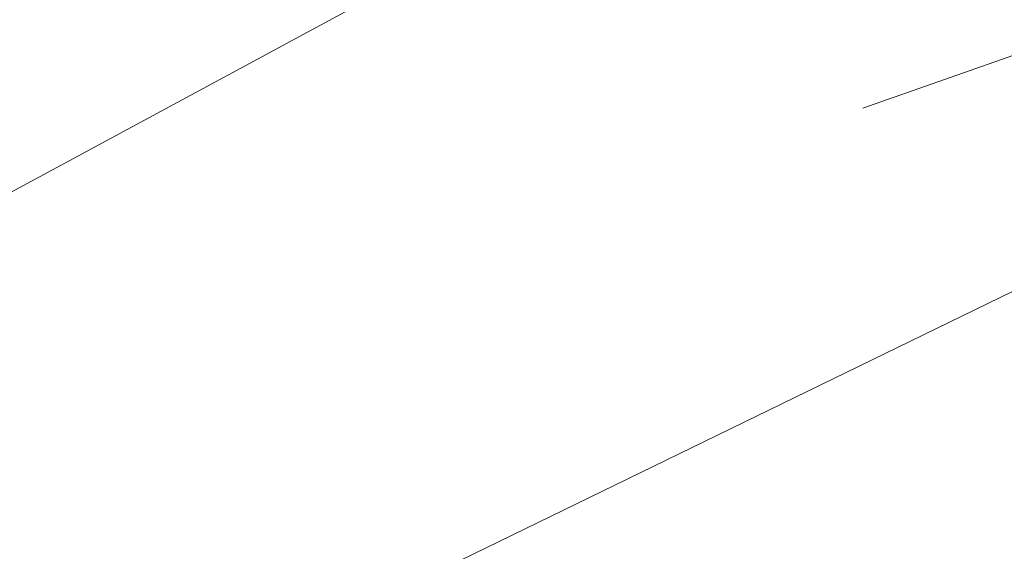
# Model space of a CAD drawing. Extents: x 1620613 to 1693141, y 557269 to 607790.
# Tile 931 of 1056: x 1620874.855 to 1620876.396, y 607336.354 to 607337.186. Entities that reach past the tile are written whole.
import ezdxf

# ---------------------------------------------------------------- set-up
doc = ezdxf.new("R2010")
doc.units = 0
doc.header["$LTSCALE"] = 10
doc.header["$MEASUREMENT"] = 0
for name, pattern in [('DGN Style 2', [7.346996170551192, 4.408197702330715, -2.938798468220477]), ('DGN Style 3', [10.28579463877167, 7.346996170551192, -2.938798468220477]), ('DGN Style 5', [5.142897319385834, 2.204098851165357, -2.938798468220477])]:
    doc.linetypes.add(name, pattern=pattern)
for name, color, linetype, lineweight in [('DT_X_Contour_Minor', 136, 'DGN Style 3', 0), ('PV_X_Driveway', 7, 'DGN Style 5', 0), ('SV_X_Top_of_Bank', 97, 'DGN Style 2', 0)]:
    doc.layers.add(name, color=color, linetype=linetype, lineweight=lineweight)

# ---------------------------------------------------------------- blocks, each defined once
blk = doc.blocks.new('*U1004')
at = {"layer": 'DT_X_Contour_Minor', "transparency": 33554559, "flags": 128}
for points, elevation in [([(-17.45736527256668, 52.90326992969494), (-21.39895877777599, 50.0977725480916), (-22.17212463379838, 49.54786270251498), (-22.80236784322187, 49.10048918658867), (-23.28968840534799, 48.75565200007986), (-23.63408632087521, 48.51335114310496), (-24.36191723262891, 48.00393063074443), (-24.86158497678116, 47.58533965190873), (-25.8147150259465, 46.71163209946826), (-27.22130737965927, 45.38280797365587), (-29.08136203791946, 43.59886727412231), (-34.64612420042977, 38.23486997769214), (-36.47441867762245, 36.47166088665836), (-37.78573048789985, 35.20503158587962), (-38.58005963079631, 34.43498207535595), (-38.85740610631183, 34.16151235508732), (-38.94539676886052, 34.04400650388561), (-38.93639807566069, 34.00681650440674), (-38.93534537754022, 33.99954533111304), (-38.93604386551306, 33.99367038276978), (-38.93849353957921, 33.98919165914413), (-38.94269439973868, 33.98610916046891), (-38.95623160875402, 33.97975079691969), (-38.96354734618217, 33.97610134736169), (-38.97534165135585, 33.96992177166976), (-38.99161452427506, 33.96121206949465), (-39.01236596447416, 33.94997224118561), (-39.11965601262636, 33.89161608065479), (-41.00425999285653, 32.35813691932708), (-41.41850579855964, 32.06585747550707), (-41.85355579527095, 31.84622449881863), (-42.30940998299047, 31.69923798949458), (-42.78606836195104, 31.62489794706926), (-45.05901724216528, 31.44748617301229), (-45.41155417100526, 31.3261421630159), (-45.47864930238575, 31.30298905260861), (-45.52884744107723, 31.28553429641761), (-45.56214858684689, 31.27377789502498), (-45.57855274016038, 31.26771984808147), (-45.60682844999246, 31.25629857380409), (-45.61209900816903, 31.25412344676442), (-45.61557950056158, 31.25263748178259), (-45.6172699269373, 31.25184067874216), (-45.61939097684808, 31.2506347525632), (-45.6221740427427, 31.24922665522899), (-45.63966620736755, 31.24067520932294), (-45.69890002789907, 31.21193393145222), (-45.82608510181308, 31.15654833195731), (-46.17424678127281, 31.00658998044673), (-46.74338506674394, 30.76205887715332), (-47.53349995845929, 30.42295502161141), (-49.93510847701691, 29.39258107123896), (-50.87372427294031, 28.98969278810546), (-51.88836527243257, 28.55380840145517), (-52.97903147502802, 28.08492791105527), (-54.14572288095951, 27.5830513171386), (-57.35826690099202, 26.20071892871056), (-58.58553470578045, 25.6693915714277), (-59.85793010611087, 25.11215879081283), (-61.17545310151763, 24.52902058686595), (-62.53810369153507, 23.91997695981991), (-66.2320087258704, 22.26132005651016), (-67.60640780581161, 21.64488324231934), (-68.95917626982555, 21.0395654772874), (-70.29031411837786, 20.44536676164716), (-71.5998213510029, 19.8622870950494), (-75.06299981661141, 18.3222333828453), (-76.39654123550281, 17.72836383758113), (-77.7997816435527, 17.10179548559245), (-79.27272104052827, 16.44252832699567), (-80.81535942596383, 15.7505623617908), (-85.0219937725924, 13.86172137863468), (-86.5189906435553, 13.18894839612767), (-87.85500549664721, 12.58726018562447), (-89.03003833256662, 12.05665674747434), (-90.04408915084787, 11.5971380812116), (-92.53358197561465, 10.46653466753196), (-93.46605290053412, 10.0434813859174), (-94.39634605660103, 9.622274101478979), (-95.32446144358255, 9.202912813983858), (-96.25039906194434, 8.785397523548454), (-98.7166623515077, 7.674484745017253), (-99.58089384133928, 7.285275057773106), (-100.32389084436, 6.950830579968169), (-100.9456533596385, 6.671151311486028), (-101.4461813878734, 6.446237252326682), (-102.6192768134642, 5.919486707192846), (-103.0579989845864, 5.720960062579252), (-103.4943439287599, 5.520443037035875), (-103.9283116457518, 5.317935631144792), (-104.3599021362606, 5.113437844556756), (-105.5076404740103, 4.565456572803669), (-105.9101584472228, 4.373629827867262), (-106.2569086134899, 4.209135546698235), (-106.5478909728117, 4.071973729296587), (-106.7831055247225, 3.962144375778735), (-107.3359872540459, 3.705709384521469), (-107.582444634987, 3.592054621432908), (-107.907155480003, 3.44341657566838), (-108.3101197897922, 3.25979524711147), (-108.7913375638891, 3.041190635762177), (-110.1789229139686, 2.411600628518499), (-110.6338851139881, 2.205665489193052), (-110.9580827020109, 2.060052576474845), (-111.1515156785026, 1.974761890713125), (-111.214184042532, 1.949793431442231), (-111.2069468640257, 1.96364050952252), (-111.2115937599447, 1.964845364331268), (-111.2309623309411, 1.958074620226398), (-111.2650525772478, 1.943328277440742), (-111.3138644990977, 1.920606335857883), (-111.4636585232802, 1.849380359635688), (-111.5138489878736, 1.825879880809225), (-111.5520748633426, 1.808797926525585), (-111.5783361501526, 1.798134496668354), (-111.5926328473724, 1.793889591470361), (-111.6148045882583, 1.791127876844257), (-111.6289791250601, 1.786770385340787), (-111.6548739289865, 1.775769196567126), (-111.6924890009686, 1.758124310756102), (-111.7418243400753, 1.733835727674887), (-111.8890122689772, 1.660207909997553), (-111.9556566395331, 1.62680212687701), (-112.0451988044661, 1.581805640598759), (-112.1576387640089, 1.525218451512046), (-112.2929765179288, 1.457040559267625), (-112.9779808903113, 1.111832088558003), (-114.4292185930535, -2.077517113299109), (-114.7156034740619, -2.707376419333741), (-114.9527991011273, -3.230090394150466), (-115.140805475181, -3.645659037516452), (-115.2796225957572, -3.954082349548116), (-115.5842159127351, -4.633684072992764), (-115.7192088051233, -4.895647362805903), (-115.8957424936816, -5.171835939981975), (-116.1138169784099, -5.46224980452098), (-116.373432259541, -5.766888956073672), (-117.6818987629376, -7.221730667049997), (-120.7368154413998, -10.20587712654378), (-121.3553677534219, -10.7922755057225), (-121.9017746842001, -11.27255073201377), (-122.3760362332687, -11.64670280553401), (-122.7781524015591, -11.91473172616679), (-123.7542683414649, -12.48797797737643), (-124.3046113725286, -12.81351193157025), (-125.2235535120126, -13.36017910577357), (-126.5110947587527, -14.1279794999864), (-128.1672351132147, -15.11691311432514), (-133.0750748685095, -18.04891371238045), (-134.6900997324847, -19.01396191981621), (-135.8542945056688, -19.71010609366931), (-136.5676591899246, -20.13734623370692), (-136.8301937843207, -20.29568234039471), (-136.929179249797, -20.35937324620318), (-137.0337521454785, -20.42665931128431), (-137.273231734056, -20.58074932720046), (-137.6476180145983, -20.82164329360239), (-138.1569109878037, -21.14934121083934), (-139.6949011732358, -22.1389409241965), (-140.3494626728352, -22.54464155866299), (-141.1596545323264, -23.01954367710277), (-142.125476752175, -23.56364727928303), (-143.2469293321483, -24.17695236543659), (-148.8435122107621, -27.20051289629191), (-155.6668337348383, -30.52728392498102), (-156.9690717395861, -31.16036576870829), (-157.9515050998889, -31.63385228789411), (-158.6141338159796, -31.9477434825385), (-158.9569578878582, -32.10203935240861), (-159.4447492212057, -32.30070123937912), (-159.6311749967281, -32.37850830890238), (-159.8246088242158, -32.46293310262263), (-160.0250507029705, -32.55397562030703), (-160.232500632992, -32.65163586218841), (-160.7950445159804, -32.9208868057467), (-161.0059018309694, -33.00597154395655), (-161.2165658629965, -33.05928755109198), (-161.4270366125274, -33.08083482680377), (-161.6373140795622, -33.07061337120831), (-162.1977962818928, -33.00099784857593), (-162.5945986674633, -33.09803384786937), (-163.3646441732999, -33.44135348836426), (-164.5079327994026, -34.03095676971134), (-166.0244645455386, -34.86684369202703), (-170.5662066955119, -37.42425367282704), (-172.2728793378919, -38.35526261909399), (-173.9865906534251, -39.23023197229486), (-175.7073406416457, -40.04916173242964), (-177.435129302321, -40.81205189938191), (-182.0519506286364, -42.77170622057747), (-183.6363930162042, -43.44221749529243), (-184.9271041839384, -43.98401057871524), (-185.9240841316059, -44.39708547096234), (-186.6273328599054, -44.68144217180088), (-188.1110211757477, -45.26810245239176), (-188.6012821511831, -45.46267125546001), (-188.9592988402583, -45.60638245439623), (-189.1850712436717, -45.69923604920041), (-189.2785993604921, -45.74123203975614), (-189.3516819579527, -45.78541120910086), (-189.6950575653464, -45.99428155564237), (-190.6703724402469, -46.58775821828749), (-192.2776265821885, -47.56584119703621), (-194.5168199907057, -48.92853049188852), (-201.330588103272, -53.07517703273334), (-203.5688460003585, -54.43730063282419), (-205.1732936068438, -55.41368652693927), (-206.143930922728, -56.00433471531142), (-206.4807579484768, -56.20924519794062), (-206.5338829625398, -56.24135621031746), (-206.56011325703, -56.25664552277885), (-206.5989603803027, -56.27843020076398), (-206.6504243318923, -56.30671024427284), (-206.71450511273, -56.34148565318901), (-207.042988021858, -56.51892674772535), (-216.8652858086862, -60.26712173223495), (-218.7128353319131, -60.9722375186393), (-220.04592770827, -61.48121559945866), (-220.8645629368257, -61.79405597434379), (-221.1687410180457, -61.91075864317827), (-221.2939397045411, -61.96044881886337), (-221.6560887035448, -62.10013437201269), (-222.648636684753, -62.48192339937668), (-224.2715836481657, -63.10581590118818), (-226.5249295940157, -63.97181187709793), (-233.3743840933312, -66.60393911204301), (-235.7518862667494, -67.51956538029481), (-237.7473019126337, -68.29234875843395), (-239.3606310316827, -68.92228924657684), (-240.5918736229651, -69.40938684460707), (-243.3657384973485, -70.51785658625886), (-244.3541457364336, -70.9117544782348), (-245.2389687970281, -71.2620958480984), (-246.0202076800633, -71.56888069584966), (-246.6978623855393, -71.83210902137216), (-248.3668293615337, -72.47597585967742), (-248.9959418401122, -72.7096468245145), (-249.6315540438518, -72.92775959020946), (-250.2736659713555, -73.1303141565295), (-250.922277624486, -73.31731052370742), (-252.6605749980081, -73.79522323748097), (-253.3777047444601, -73.97307582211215), (-254.2253709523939, -74.14819904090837), (-255.2035736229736, -74.32059289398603), (-256.3123127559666, -74.49025738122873), (-259.4429990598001, -74.9390568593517), (-259.9788609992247, -75.2542390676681), (-259.2384320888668, -75.86318608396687), (-257.2217123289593, -76.76589790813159), (-253.9287017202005, -77.96237454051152), (-243.4456189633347, -81.5446653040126), (-239.9443442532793, -82.67948381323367), (-237.3028321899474, -83.39722126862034), (-235.5210827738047, -83.69787767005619), (-234.599096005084, -83.58145301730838), (-233.2868148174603, -82.71487920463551), (-232.5237475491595, -82.61634619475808), (-231.218756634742, -82.97067752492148), (-229.3718420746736, -83.77787319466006), (-226.9830038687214, -85.03793320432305), (-219.8902037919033, -89.00191234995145), (-217.497983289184, -90.29225249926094), (-215.6409218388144, -91.19028858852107), (-214.3190194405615, -91.6960206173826), (-213.532276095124, -91.80944858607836), (-212.1478392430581, -91.58885108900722), (-211.5918114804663, -91.45855411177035), (-210.9620558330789, -91.23311130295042), (-210.2585722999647, -90.91252266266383), (-209.4813608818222, -90.49678819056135), (-207.310493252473, -89.26130182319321), (-206.5328441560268, -88.82721764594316), (-205.8280475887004, -88.45157989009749), (-205.1961035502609, -88.13438855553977), (-204.6370120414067, -87.87564364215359), (-203.2432380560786, -87.26358576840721), (-202.625732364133, -87.00239332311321), (-201.8185457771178, -86.67785939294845), (-200.8216782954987, -86.28998397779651), (-199.63512991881, -85.83876707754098), (-196.2180930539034, -84.55106669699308), (-194.9945850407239, -84.07257631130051), (-193.8868386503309, -83.60288043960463), (-192.8948538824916, -83.14197908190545), (-192.018630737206, -82.68987223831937), (-189.8363845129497, -81.49598000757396), (-188.9887605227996, -81.05798606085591), (-188.0825732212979, -80.63942339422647), (-187.1178226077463, -80.2402920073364), (-186.0945086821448, -79.86059190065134), (-183.2875871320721, -78.87396665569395), (-182.3396351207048, -78.53955701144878), (-181.6009702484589, -78.276297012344), (-181.0715925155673, -78.08418665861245), (-180.7515019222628, -77.96322594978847), (-180.1769765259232, -77.73553025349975), (-179.8737207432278, -77.61785036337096), (-179.3948474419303, -77.4355824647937), (-178.7403566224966, -77.1887265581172), (-177.9102482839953, -76.87728264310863), (-175.4624693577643, -75.96064819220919), (-174.3456440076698, -75.53590440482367), (-172.8310021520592, -74.94914888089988), (-170.9185437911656, -74.20038162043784), (-168.6082689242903, -73.28960262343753), (-161.9171139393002, -70.64484298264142), (-159.6972275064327, -69.7679149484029), (-158.0559344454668, -69.12070057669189), (-156.9932347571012, -68.70319986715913), (-156.5091284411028, -68.51541282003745), (-155.9896360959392, -68.32093224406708), (-155.7559475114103, -68.21733815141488), (-155.4445010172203, -68.05241630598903), (-155.0552966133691, -67.82616670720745), (-154.5883343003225, -67.5385893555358), (-153.2394242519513, -66.68994607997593), (-152.7152412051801, -66.37564430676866), (-152.1543746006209, -66.06922144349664), (-151.5568244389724, -65.77067749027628), (-150.9225907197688, -65.480012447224), (-149.182389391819, -64.71541087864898), (-148.3115284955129, -64.34412459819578), (-147.0040968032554, -63.80371693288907), (-145.2600943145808, -63.09418788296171), (-143.0795210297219, -62.21553744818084), (-136.6825645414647, -59.64697444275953), (-134.4940270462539, -58.77966739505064), (-132.726131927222, -58.10416850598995), (-131.378879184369, -57.62047777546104), (-130.4522688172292, -57.32859520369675), (-128.5421643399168, -56.8059858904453), (-127.9128130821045, -56.63172460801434), (-127.4573376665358, -56.50089774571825), (-127.1757380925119, -56.41350530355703), (-127.0680143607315, -56.36954728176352), (-126.9710139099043, -56.26575682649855), (-126.7956728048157, -56.1396739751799), (-126.7287661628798, -56.11255874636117), (-126.6031924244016, -56.08524856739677), (-126.418951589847, -56.05774343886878), (-126.176043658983, -56.03004336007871), (-125.4500663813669, -55.9559165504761), (-125.2042487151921, -55.92880988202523), (-125.0112786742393, -55.90308498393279), (-124.8711562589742, -55.87874185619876), (-124.7838814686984, -55.85578049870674), (-124.6216121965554, -55.79639257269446), (-124.5715618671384, -55.77771408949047), (-124.5431128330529, -55.76621958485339), (-124.5362650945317, -55.76190905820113), (-124.5510186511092, -55.76478251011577), (-124.6191631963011, -55.78202368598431), (-124.5718470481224, -55.75624373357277), (-124.3787901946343, -55.66597299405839), (-124.0399926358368, -55.511211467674), (-123.555454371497, -55.29195915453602), (-122.0690313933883, -54.62129860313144), (-121.5602130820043, -54.39369512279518), (-121.1485753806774, -54.21388009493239), (-120.834118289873, -54.0818535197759), (-120.6168418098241, -53.99761539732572), (-120.1670120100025, -53.83669834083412), (-119.9940170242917, -53.77017708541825), (-119.8124044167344, -53.69130111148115), (-119.622174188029, -53.60007041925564), (-119.42332633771, -53.49648500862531), (-118.8815752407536, -53.20378428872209), (-118.7012260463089, -53.10660114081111), (-118.5664917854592, -53.03457723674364), (-118.4773724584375, -52.98771257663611), (-118.4338680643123, -52.96600716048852), (-118.378676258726, -52.94167170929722), (-118.3462711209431, -52.92746957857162), (-118.2904495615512, -52.90311477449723), (-118.211211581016, -52.86860729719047), (-118.108557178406, -52.82394714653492), (-117.8035902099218, -52.69131651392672), (-117.7033780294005, -52.64756809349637), (-117.6314667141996, -52.61579580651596), (-117.5878562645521, -52.59599965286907), (-117.5725466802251, -52.58817963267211), (-117.5694556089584, -52.58329442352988), (-117.5023191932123, -52.5537070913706), (-117.3032282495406, -52.46860900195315), (-116.9721827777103, -52.32800015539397), (-116.5091827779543, -52.1318805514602), (-115.0985767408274, -51.53488059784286), (-114.5787590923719, -51.31273690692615), (-114.0772606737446, -51.09405579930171), (-113.594081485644, -50.87883727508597), (-113.1292215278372, -50.66708133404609), (-111.914020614, -50.10701560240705), (-111.4423497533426, -49.89071825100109), (-110.938737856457, -49.6618754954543), (-110.4031849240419, -49.42048733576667), (-109.8356909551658, -49.16655377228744), (-108.2797856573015, -48.47267039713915), (-107.637205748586, -48.18686541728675), (-106.8763949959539, -47.84986300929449), (-105.9973533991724, -47.46166317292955), (-105.0000809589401, -47.02226590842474), (-102.1830466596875, -45.78227663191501), (-101.0416261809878, -45.27859689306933), (-99.730140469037, -44.69754963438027), (-98.24858952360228, -44.03913485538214), (-96.59697334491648, -43.3033525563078), (-91.96590989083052, -41.23810973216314), (-90.26453862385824, -40.47824782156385), (-88.63372241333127, -39.7475942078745), (-87.07346125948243, -39.0461488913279), (-85.58375516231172, -38.37391187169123), (-81.70527897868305, -36.62022421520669), (-80.33508533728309, -36.00080075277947), (-79.13336155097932, -35.4577961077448), (-78.1001076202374, -34.99121027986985), (-77.23532354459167, -34.60104326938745), (-75.15385914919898, -33.66248966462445), (-74.2553197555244, -33.25839136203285), (-73.12079987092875, -32.75001165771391), (-71.75029949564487, -32.13735055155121), (-70.14381862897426, -31.4204080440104), (-65.54522899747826, -29.36951948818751), (-63.95151954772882, -28.65803548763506), (-62.61933342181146, -28.0617499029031), (-61.54867061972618, -27.58066273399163), (-60.73953114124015, -27.21477398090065), (-58.93052363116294, -26.39266852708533), (-58.31693849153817, -26.11331703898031), (-57.83293870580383, -25.89184166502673), (-57.47852427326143, -25.72824240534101), (-57.25369519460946, -25.62251925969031), (-56.82693145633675, -25.41775902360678), (-56.65531035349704, -25.33478436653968), (-56.46051984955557, -25.23943057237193), (-56.24255994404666, -25.13169764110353), (-56.0014306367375, -25.01158557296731), (-55.32752661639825, -24.67478120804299), (-55.05126318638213, -24.53896794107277), (-54.72790091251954, -24.38413141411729), (-54.35743979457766, -24.21027162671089), (-53.93987983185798, -24.01738857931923), (-52.76358814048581, -23.47766943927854), (-52.37750348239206, -23.30100356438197), (-52.10146827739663, -23.1757952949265), (-51.93548252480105, -23.10204463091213), (-51.87954622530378, -23.07975157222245), (-51.87711536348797, -23.08891355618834), (-51.86492463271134, -23.08638447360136), (-51.83017558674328, -23.07192573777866), (-51.77286822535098, -23.04553734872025), (-51.69300254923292, -23.00721930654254), (-51.44994965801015, -22.88913165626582), (-51.31643438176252, -22.82435836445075), (-51.09817822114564, -22.71860422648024), (-50.7951811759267, -22.5718692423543), (-50.40744324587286, -22.38415341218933), (-48.4002708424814, -21.41252423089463), (-48.36751615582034, -20.77412141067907), (-48.22934931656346, -20.45036320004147), (-47.82888652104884, -19.75268977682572), (-47.16612776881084, -18.68110114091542), (-46.24107306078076, -17.23559729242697), (-43.42453256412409, -12.8823667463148), (-42.35470139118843, -11.39228932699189), (-41.25761324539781, -10.18697997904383), (-40.13326812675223, -9.266438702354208), (-38.98166603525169, -8.63066549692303), (-35.87438449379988, -7.314961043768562), (-34.83209626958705, -6.873628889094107), (-34.0356927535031, -6.536410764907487), (-33.48517394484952, -6.303306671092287), (-33.18053984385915, -6.174316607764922), (-32.69602851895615, -5.96916181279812), (-32.28319507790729, -5.712428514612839), (-31.40807824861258, -5.096094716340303), (-30.07067803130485, -4.120160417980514), (-28.27099442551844, -2.784625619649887), (-22.85546029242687, 1.256267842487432), (-20.95785962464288, 2.654420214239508), (-19.32670822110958, 3.818207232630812), (-17.96200608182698, 4.747628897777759), (-16.86375320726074, 5.442685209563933), (-14.29034455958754, 6.983681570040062), (-13.4230960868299, 7.5066692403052), (-12.75140715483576, 7.919884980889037), (-12.2752777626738, 8.223328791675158), (-11.99470791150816, 8.417000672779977), (-11.50726769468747, 8.787096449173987), (-11.10789761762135, 9.047810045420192), (-10.27536754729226, 9.552379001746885), (-9.009677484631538, 10.30080331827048), (-7.310827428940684, 11.2930829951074), (-2.203013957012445, 14.26430261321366), (-0.4445038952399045, 15.288643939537), (1.00016618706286, 16.13325320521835), (2.130996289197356, 16.79813040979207), (2.947986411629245, 17.28327555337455), (4.70817343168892, 18.33735318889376), (5.556006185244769, 18.85372868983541), (6.779364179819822, 19.61229696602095), (8.37824741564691, 20.61305801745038), (10.35265589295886, 21.85601184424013), (16.11844548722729, 25.49347908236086), (18.05360645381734, 26.71963120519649), (19.53474715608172, 27.66998714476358), (20.56186759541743, 28.34454690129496), (21.13496777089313, 28.7433104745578), (22.05787455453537, 29.43895175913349), (22.41446905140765, 29.54562768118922), (22.79207245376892, 29.34392448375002), (23.19068476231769, 28.83384216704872), (23.61030597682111, 28.01538073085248), (25.61755909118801, 23.47634274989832)], 0.6000414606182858), ([(-19.69856338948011, 52.66703538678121), (-22.97917621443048, 50.33200244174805), (-23.62268697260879, 49.87430905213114), (-24.14724232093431, 49.50195728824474), (-24.55284226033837, 49.21494715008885), (-24.83948679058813, 49.01327863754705), (-25.44526499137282, 48.58928477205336), (-25.8611415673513, 48.24088889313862), (-26.65443764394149, 47.51369665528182), (-27.82515322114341, 46.40770805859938), (-29.37328829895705, 44.92292310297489), (-34.00487450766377, 40.45843474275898), (-35.55615833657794, 38.95139871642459), (-36.73632016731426, 37.77865690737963), (-37.54535999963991, 36.94020931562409), (-37.98327783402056, 36.43605594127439), (-39.16094306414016, 34.86336003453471), (-39.04050473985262, 34.36560984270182), (-39.02641544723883, 34.2682926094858), (-39.03576399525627, 34.18966242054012), (-39.06855038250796, 34.12971927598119), (-39.12477461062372, 34.0884631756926), (-39.30595633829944, 34.00336296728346), (-39.40387001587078, 33.95451880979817), (-39.56172475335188, 33.87181149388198), (-39.77952055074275, 33.75524101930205), (-40.05725740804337, 33.6048073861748), (-41.49322521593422, 32.82376972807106), (-41.86682246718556, 32.51977822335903), (-41.94894109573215, 32.46183777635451), (-42.03518387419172, 32.41829850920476), (-42.12555080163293, 32.3891604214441), (-42.22004187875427, 32.37442351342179), (-42.67062325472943, 32.33925402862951), (-44.52491818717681, 31.70100150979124), (-44.87782919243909, 31.57921938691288), (-45.14186437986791, 31.48740981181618), (-45.31702374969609, 31.42557278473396), (-45.40330730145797, 31.39370830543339), (-45.51489568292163, 31.34869975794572), (-45.55203357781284, 31.33363400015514), (-45.57975597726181, 31.3221931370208), (-45.59806288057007, 31.31437716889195), (-45.60695428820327, 31.31018609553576), (-45.61811071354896, 31.30384309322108), (-45.63274925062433, 31.29643669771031), (-45.6682975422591, 31.2789747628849), (-45.72475558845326, 31.25145728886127), (-45.80212338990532, 31.21388427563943), (-46.03631719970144, 31.10028218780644), (-46.21665420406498, 31.01860475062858), (-46.58201985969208, 30.85877400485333), (-47.13241416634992, 30.62078995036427), (-47.86783712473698, 30.30465258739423), (-50.07566988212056, 29.35741520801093), (-50.93855268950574, 28.98703429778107), (-51.87132654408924, 28.58631960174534), (-52.87399144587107, 28.15527112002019), (-53.94654739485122, 27.69388885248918), (-56.89988465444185, 26.42309109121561), (-58.06257946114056, 25.91916534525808), (-59.33566093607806, 25.36048642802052), (-60.71912907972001, 24.74705433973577), (-62.21298389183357, 24.07886908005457), (-66.34377894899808, 22.22403749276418), (-67.84851839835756, 21.54901817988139), (-69.2646404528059, 20.915083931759), (-70.59214511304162, 20.32223474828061), (-71.83103237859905, 19.77047062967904), (-75.01657522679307, 18.35387973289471), (-76.27740395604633, 17.79226561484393), (-77.67073300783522, 17.16986643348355), (-79.19656238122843, 16.48668218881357), (-80.85489207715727, 15.74271288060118), (-85.45377169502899, 13.67774797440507), (-87.07017853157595, 12.95140588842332), (-88.4702393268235, 12.32110330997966), (-89.65395408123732, 11.78684023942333), (-90.62132279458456, 11.34861667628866), (-92.9125113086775, 10.30807318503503), (-93.7707048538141, 9.91871885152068), (-94.62689410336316, 9.531063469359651), (-95.48107905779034, 9.145107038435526), (-96.33325971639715, 8.76084955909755), (-98.60306907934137, 7.738428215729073), (-99.40987567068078, 7.375095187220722), (-100.1279384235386, 7.051912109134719), (-100.7572573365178, 6.768878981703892), (-101.2978324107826, 6.525995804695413), (-102.6210408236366, 5.93184059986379), (-103.1047424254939, 5.713238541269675), (-103.5634409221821, 5.503048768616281), (-103.9971363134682, 5.301271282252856), (-104.4058285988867, 5.107906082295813), (-105.4623372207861, 4.603481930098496), (-105.8398135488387, 4.423677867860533), (-106.1798610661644, 4.26258379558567), (-106.4824797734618, 4.120199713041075), (-106.747669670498, 3.996525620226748), (-107.4049376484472, 3.691674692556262), (-107.6804949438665, 3.564470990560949), (-108.0142158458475, 3.411498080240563), (-108.406100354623, 3.232755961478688), (-108.8561484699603, 3.028244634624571), (-110.1338282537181, 2.448522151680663), (-110.552566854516, 2.259257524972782), (-110.8505228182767, 2.126255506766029), (-111.0276961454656, 2.049516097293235), (-111.08408683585, 2.029039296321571), (-111.0734184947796, 2.049451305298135), (-111.080268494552, 2.051227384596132), (-111.1088197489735, 2.041246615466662), (-111.1590722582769, 2.01950899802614), (-111.2310260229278, 1.986014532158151), (-111.4518377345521, 1.881020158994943), (-111.5258236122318, 1.846378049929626), (-111.582172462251, 1.821197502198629), (-111.6208842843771, 1.805478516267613), (-111.6419590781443, 1.799221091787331), (-111.6746424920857, 1.795150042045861), (-111.6955372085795, 1.788726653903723), (-111.7337087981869, 1.772509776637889), (-111.7891572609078, 1.746499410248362), (-111.8618825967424, 1.710695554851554), (-112.0788526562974, 1.602160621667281), (-112.1770932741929, 1.55291708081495), (-112.3090875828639, 1.486587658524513), (-112.4748355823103, 1.403172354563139), (-112.6743372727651, 1.302671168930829), (-113.6841037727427, 0.7937985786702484), (-115.0783100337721, -2.270214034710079), (-115.3522554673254, -2.863819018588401), (-115.5765747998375, -3.331485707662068), (-115.7512680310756, -3.67321410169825), (-115.8763351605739, -3.88900420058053), (-116.1436793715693, -4.296526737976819), (-116.3361288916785, -4.53254616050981), (-116.712969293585, -4.934962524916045), (-117.2742005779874, -5.503775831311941), (-118.0198227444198, -6.238986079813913), (-120.2540030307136, -8.421409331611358), (-121.0628229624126, -9.181990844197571), (-121.8136475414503, -9.82691794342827), (-122.5064767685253, -10.35619062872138), (-123.1413106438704, -10.76980890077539), (-124.7568738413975, -11.71858507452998), (-125.4910743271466, -12.1518302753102), (-126.4820033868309, -12.73998374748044), (-127.7296610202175, -13.48304549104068), (-129.2340472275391, -14.38101550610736), (-133.5880485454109, -16.98214657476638), (-135.0237390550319, -17.84016853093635), (-136.0653095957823, -18.46338609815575), (-136.7127601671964, -18.85179927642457), (-136.9660907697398, -19.0054080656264), (-137.1161457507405, -19.10195898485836), (-137.6377050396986, -19.43754950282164), (-141.3087850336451, -21.79965801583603), (-142.3010540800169, -22.41467155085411), (-143.5292477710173, -23.13458965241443), (-144.9933661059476, -23.95941232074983), (-146.6934090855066, -24.88913955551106), (-155.1774338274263, -29.47264397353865), (-158.1466348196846, -30.92030429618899), (-158.713309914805, -31.19579288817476), (-159.1408204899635, -31.40183281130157), (-159.4291665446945, -31.53842406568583), (-159.5783480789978, -31.60556665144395), (-159.7906128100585, -31.69201532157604), (-159.8883121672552, -31.73380688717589), (-160.0222116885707, -31.79434508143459), (-160.1923113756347, -31.87362990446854), (-160.3986112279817, -31.97166135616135), (-160.9970110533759, -32.25807406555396), (-161.2066706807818, -32.35040008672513), (-161.3868496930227, -32.41256861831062), (-161.5375480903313, -32.44457966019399), (-161.6587658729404, -32.44643321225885), (-161.9427058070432, -32.41116603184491), (-162.2622683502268, -32.52707462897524), (-163.0080010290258, -32.90125080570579), (-164.1799038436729, -33.53369456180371), (-165.7779767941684, -34.42440589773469), (-170.6077315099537, -37.14399289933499), (-172.4226320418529, -38.13404136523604), (-174.2450176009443, -39.06449651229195), (-176.0748881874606, -39.93535834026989), (-177.9122438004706, -40.74662684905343), (-182.8218388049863, -42.83055178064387), (-184.4818742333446, -43.53374406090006), (-185.779784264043, -44.08037720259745), (-186.7155688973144, -44.47045120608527), (-187.2892281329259, -44.70396607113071), (-188.3361522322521, -45.11792686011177), (-188.6820914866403, -45.25521901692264), (-188.9347161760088, -45.35662489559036), (-189.0940263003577, -45.42214449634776), (-189.1600218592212, -45.451777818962), (-189.2115905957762, -45.4829516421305), (-189.4617345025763, -45.63511273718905), (-190.1734896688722, -46.0682156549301), (-191.3468560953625, -46.78226039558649), (-201.688822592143, -53.07604850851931), (-205.38679917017, -54.64874049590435), (-205.8096564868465, -54.82854462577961), (-206.0697906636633, -54.93912351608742), (-206.167201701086, -54.98047716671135), (-206.2714584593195, -55.02426665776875), (-208.0122552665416, -55.75542891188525), (-208.5894353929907, -55.98843138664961), (-209.5623374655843, -56.36879869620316), (-210.9309614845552, -56.89653084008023), (-212.695307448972, -57.57162781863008), (-217.9278592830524, -59.56837287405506), (-219.6532586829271, -60.22691584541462), (-220.9050430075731, -60.70498596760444), (-221.6832122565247, -61.00258324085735), (-221.9877664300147, -61.11970766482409), (-222.1684241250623, -61.19140899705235), (-222.5113793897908, -61.32394815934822), (-223.404751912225, -61.66778964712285), (-224.8485416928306, -62.22293346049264), (-226.8427487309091, -62.98937959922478), (-232.8945238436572, -65.31497240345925), (-235.0483319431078, -66.14522009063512), (-236.9709249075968, -66.89176854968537), (-238.6623027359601, -67.5546177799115), (-240.1224654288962, -68.13376778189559), (-243.7079457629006, -69.56656881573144), (-244.9504880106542, -70.0621904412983), (-245.9890045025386, -70.47445454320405), (-246.8234952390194, -70.80336112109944), (-247.453960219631, -71.0489101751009), (-248.8631658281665, -71.59256428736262), (-249.4288484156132, -71.79934764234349), (-250.068991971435, -72.0119571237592), (-250.7835964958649, -72.23039273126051), (-251.57266198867, -72.45465446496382), (-253.7761179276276, -73.0604539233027), (-254.6851475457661, -73.28589885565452), (-255.7596444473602, -73.50788405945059), (-256.9996086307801, -73.72640953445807), (-258.4050400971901, -73.94147528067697), (-262.3734803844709, -74.51037096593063), (-263.0527359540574, -74.90989415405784), (-262.1141724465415, -75.68179195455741), (-259.5577898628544, -76.8260643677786), (-255.3835882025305, -78.34271139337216), (-242.0952916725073, -82.8836029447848), (-237.6840457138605, -84.33988916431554), (-234.4165302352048, -85.3030791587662), (-232.2927452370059, -85.77317292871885), (-231.3126907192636, -85.75017047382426), (-230.2241859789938, -85.03136896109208), (-229.5912405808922, -84.9496382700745), (-228.508782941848, -85.24354733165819), (-226.9768130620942, -85.91309614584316), (-224.995330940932, -86.95828471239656), (-219.112028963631, -90.24630722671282), (-217.1124980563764, -91.31418354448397), (-215.5263818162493, -92.05179561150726), (-214.3536802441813, -92.45914342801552), (-213.5943933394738, -92.53622699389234), (-212.1208478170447, -92.30143083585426), (-211.5290315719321, -92.16274735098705), (-210.858741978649, -91.92279401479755), (-210.1099790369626, -91.58157082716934), (-209.28274274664, -91.13907778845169), (-206.9721481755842, -89.82406988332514), (-206.1693524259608, -89.3729833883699), (-205.4939111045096, -89.0059798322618), (-204.9458242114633, -88.72305921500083), (-204.5250917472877, -88.52422153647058), (-203.5729444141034, -88.10609831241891), (-203.0896583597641, -87.90451251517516), (-202.3539106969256, -87.61334754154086), (-201.3657014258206, -87.2326033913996), (-200.1250305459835, -86.76228006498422), (-196.4799593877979, -85.38864562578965), (-195.1748011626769, -84.87822341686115), (-193.9931298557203, -84.3771826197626), (-192.9349454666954, -83.88552323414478), (-192.0002479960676, -83.40324526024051), (-189.6723706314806, -82.12967921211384), (-188.7681808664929, -81.66245595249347), (-187.8015195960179, -81.21596070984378), (-186.7723868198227, -80.79019348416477), (-185.6807825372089, -80.38515427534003), (-182.6865424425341, -79.33268707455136), (-181.6753293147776, -78.97596076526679), (-180.8873700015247, -78.69513223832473), (-180.3226645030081, -78.49020149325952), (-179.9812128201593, -78.36116853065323), (-179.3683467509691, -78.11827767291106), (-179.0742228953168, -78.00374266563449), (-178.6515008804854, -77.84230578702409), (-178.1001807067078, -77.63396703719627), (-177.4202623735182, -77.37872641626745), (-175.4356826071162, -76.63554893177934), (-174.4497595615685, -76.25938664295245), (-172.9804252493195, -75.68828288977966), (-171.0276796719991, -74.92223767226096), (-168.5915228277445, -73.96125099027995), (-161.4505562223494, -71.13869788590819), (-159.0869534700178, -70.20488320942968), (-157.3518701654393, -69.52035400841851), (-156.2453063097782, -69.08511028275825), (-155.7672619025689, -68.89915203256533), (-155.3305027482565, -68.73564399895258), (-155.1340308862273, -68.64854807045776), (-154.8721846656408, -68.50989130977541), (-154.5449640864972, -68.31967371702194), (-154.1523691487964, -68.07789529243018), (-153.0182835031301, -67.36440505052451), (-152.5775806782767, -67.10015827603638), (-152.1060364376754, -66.84253563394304), (-151.6036507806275, -66.5915371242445), (-151.0704237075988, -66.34716274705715), (-149.6073629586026, -65.7043299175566), (-148.8065406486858, -65.3646077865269), (-147.5013692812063, -64.82756601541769), (-145.6918488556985, -64.09320460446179), (-143.3779793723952, -63.16152355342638), (-136.5351953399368, -60.41394789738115), (-134.2126801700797, -59.4912702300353), (-132.377222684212, -58.78391897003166), (-131.0288228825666, -58.29189411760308), (-130.1674807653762, -58.01519567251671), (-128.5199786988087, -57.56443502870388), (-127.9697858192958, -57.40625049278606), (-127.5548337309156, -57.26976736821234), (-127.275122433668, -57.15498565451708), (-127.1306519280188, -57.06190535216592), (-126.7720180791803, -56.67816723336), (-126.1237401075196, -56.21200879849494), (-125.9842667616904, -56.12277422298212), (-125.843680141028, -56.05485268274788), (-125.7019802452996, -56.00824417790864), (-125.5591670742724, -55.98294870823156), (-125.1768475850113, -55.94391150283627), (-125.0332902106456, -55.9244748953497), (-124.8893577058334, -55.89544297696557), (-124.7450500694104, -55.85681574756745), (-124.6003673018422, -55.80859320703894), (-124.2140464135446, -55.66720601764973), (-124.0948896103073, -55.62273741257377), (-124.0271598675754, -55.59537198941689), (-124.0108571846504, -55.58510974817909), (-124.0459815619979, -55.59195068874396), (-124.2082159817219, -55.63299743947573), (-124.2072954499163, -55.62203224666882), (-124.0828580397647, -55.5583516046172), (-123.8349037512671, -55.44195551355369), (-123.4634325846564, -55.27284397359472), (-122.3081536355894, -54.75159260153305), (-121.9045513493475, -54.57178320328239), (-121.5602037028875, -54.42329353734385), (-121.2751106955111, -54.30612360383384), (-121.0492723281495, -54.22027340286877), (-120.5260428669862, -54.03309917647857), (-120.3248199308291, -53.95572350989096), (-120.1135732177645, -53.86397717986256), (-119.8923027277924, -53.75786018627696), (-119.6610084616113, -53.63737252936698), (-119.0308587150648, -53.29691122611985), (-118.8210815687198, -53.18387050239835), (-118.6643624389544, -53.10009430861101), (-118.5607013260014, -53.04558264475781), (-118.5100982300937, -53.02033551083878), (-118.445900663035, -52.99202919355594), (-118.4082079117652, -52.9755096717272), (-118.3432778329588, -52.94718084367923), (-118.2511104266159, -52.90704270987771), (-117.7769766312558, -52.70082302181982), (-117.6604126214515, -52.64993608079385), (-117.5767673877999, -52.61297944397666), (-117.5260409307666, -52.58995311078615), (-117.5082332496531, -52.58085708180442), (-117.5046378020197, -52.57517474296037), (-117.4425207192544, -52.54752018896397), (-117.2588660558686, -52.46881828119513), (-116.9536738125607, -52.33906901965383), (-116.5269439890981, -52.15827240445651), (-115.2269476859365, -51.60808495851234), (-114.7389264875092, -51.39922886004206), (-114.2498601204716, -51.18530114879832), (-113.759748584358, -50.96630182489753), (-113.2685918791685, -50.74223088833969), (-111.95744710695, -50.13794624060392), (-111.4485363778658, -49.90457154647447), (-110.9051627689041, -49.65766094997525), (-110.327326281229, -49.39721445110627), (-109.7150269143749, -49.12323204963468), (-108.0362780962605, -48.37456444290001), (-107.3639307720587, -48.07542310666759), (-106.6059504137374, -47.73949980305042), (-105.7623370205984, -47.3667945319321), (-104.833090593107, -46.95730729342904), (-102.2409227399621, -45.8162987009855), (-101.1565342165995, -45.33762621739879), (-99.84749453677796, -44.75736521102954), (-98.31380370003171, -44.07551568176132), (-96.55546170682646, -43.29207762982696), (-91.56701484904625, -41.06745812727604), (-89.76278223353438, -40.26181413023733), (-88.09141953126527, -39.51334676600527), (-86.5529267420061, -38.82205603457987), (-85.14730386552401, -38.18794193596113), (-81.57613607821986, -36.57320651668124), (-80.31450878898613, -36.00286264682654), (-79.20800276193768, -35.5028826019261), (-78.25661799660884, -35.07326638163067), (-77.46035449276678, -34.7140139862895), (-75.54381349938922, -33.84982603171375), (-74.6826008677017, -33.4626414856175), (-73.53636871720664, -32.9492288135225), (-72.10511704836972, -32.3095880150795), (-70.38884586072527, -31.54371909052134), (-65.43209666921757, -29.33309779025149), (-63.72753570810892, -28.57223248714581), (-62.33141471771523, -27.94760255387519), (-61.24373369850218, -27.45920798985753), (-60.4644926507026, -27.1070487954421), (-58.797769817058, -26.34960476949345), (-58.23244526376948, -26.09222523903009), (-57.78651372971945, -25.88816966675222), (-57.45997521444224, -25.73743805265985), (-57.25282971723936, -25.64003039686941), (-56.85963241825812, -25.45137525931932), (-56.69481242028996, -25.37157956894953), (-56.49525040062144, -25.27368385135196), (-56.26094635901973, -25.15768810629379), (-55.99190029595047, -25.02359233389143), (-55.22812143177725, -24.64187023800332), (-54.92668235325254, -24.49329798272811), (-54.59519926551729, -24.3338727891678), (-54.23367216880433, -24.16359465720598), (-53.84210106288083, -23.98246358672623), (-52.75785276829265, -23.48497681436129), (-52.40194051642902, -23.32227899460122), (-52.14738998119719, -23.20730061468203), (-51.99420116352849, -23.14004167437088), (-51.94237406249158, -23.12050217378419), (-51.93931741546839, -23.13202275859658), (-51.92398838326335, -23.12884260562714), (-51.8802937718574, -23.11066170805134), (-51.8082335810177, -23.07748006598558), (-51.70780781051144, -23.02929767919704), (-51.40218498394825, -22.88081032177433), (-51.2431828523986, -22.80366298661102), (-50.99539357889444, -22.68358649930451), (-50.65881716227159, -22.5205808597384), (-48.98076792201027, -21.70824775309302), (-48.57046440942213, -21.50972802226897), (-48.27906813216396, -21.36896756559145), (-48.10657908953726, -21.28596638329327), (-48.0529972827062, -21.26072447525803), (-48.06865544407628, -21.27042508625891), (-48.07115256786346, -21.27239256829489), (-48.06690031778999, -21.27101955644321), (-48.05589869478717, -21.26630605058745), (-48.03814769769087, -21.25825205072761), (-47.9818125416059, -21.2323207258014), (-47.96044154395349, -21.22566803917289), (-47.93857991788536, -21.22515847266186), (-47.91622766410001, -21.23079202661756), (-47.89338478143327, -21.24256870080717), (-47.78563986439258, -21.31186046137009), (-47.20908225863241, -20.90700073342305), (-46.97236126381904, -20.63230061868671), (-46.50929439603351, -19.98171158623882), (-45.81988165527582, -18.95523363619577), (-44.90412304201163, -17.55286676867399), (-42.16030557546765, -13.31203656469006), (-41.1331361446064, -11.86680070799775), (-40.10949095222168, -10.71171579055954), (-39.08936999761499, -9.846781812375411), (-38.07277328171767, -9.271998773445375), (-33.76517537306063, -7.448048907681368), (-33.0203968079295, -7.132690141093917), (-32.59842122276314, -6.954014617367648), (-32.18856481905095, -6.692880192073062), (-31.27547729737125, -6.043483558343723), (-29.85915865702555, -5.005824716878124), (-27.93960889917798, -3.579903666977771), (-22.1498347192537, 0.740235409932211), (-20.14911241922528, 2.218233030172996), (-18.4892761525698, 3.412121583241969), (-17.17032592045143, 4.321901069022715), (-16.19226172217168, 4.947571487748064), (-14.03860523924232, 6.237213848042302), (-13.30746693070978, 6.678956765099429), (-12.7292943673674, 7.036953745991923), (-12.30408755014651, 7.311204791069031), (-12.03184647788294, 7.501709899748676), (-11.50982461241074, 7.898062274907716), (-11.08212105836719, 8.177272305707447), (-10.19052679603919, 8.71763811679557), (-8.835041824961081, 9.519159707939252), (-7.015666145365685, 10.5818370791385), (-1.545476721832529, 13.76385110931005), (0.3151866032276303, 14.84732790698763), (1.794534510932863, 15.71124777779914), (2.892567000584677, 16.35561072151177), (3.609284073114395, 16.78041673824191), (5.012109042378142, 17.62049021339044), (5.76226761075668, 18.07900135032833), (6.960624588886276, 18.82447965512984), (8.607179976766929, 19.85692512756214), (10.70193377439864, 21.17633776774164), (16.88554178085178, 25.07739436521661), (18.93543929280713, 26.37318279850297), (20.44742582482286, 27.33475565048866), (21.42150137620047, 27.96211292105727), (21.85766594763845, 28.25525461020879), (22.30355683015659, 28.59134500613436), (22.50757434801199, 28.57112496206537), (22.78520873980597, 28.25839703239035), (23.13646000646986, 27.65316121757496), (23.56132814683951, 26.75541751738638), (25.71581884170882, 21.88342851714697)], 1.00004144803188)]:
    blk.add_lwpolyline(points, dxfattribs=dict(at, elevation=elevation))

msp = doc.modelspace()

# ---------------------------------------------------------------- linework, layer by layer
at = {"layer": 'PV_X_Driveway', "extrusion": (-0.06840491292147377, 0.09722345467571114, 0.9929090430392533), "elevation": -50776.94618662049, "flags": 128}
msp.add_lwpolyline([(-1675197.499388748, 432992.9258386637), (-1675193.486980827, 432991.2320525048), (-1675186.401155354, 432990.7443540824), (-1675173.477796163, 432991.3626955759), (-1675157.216023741, 432992.231291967), (-1675138.055450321, 432993.8163605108), (-1675115.649521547, 432995.5191143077), (-1675093.712223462, 432995.5584470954), (-1675072.389942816, 432993.8570568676), (-1675059.619387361, 432992.1641317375), (-1675043.90788481, 432988.1059208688), (-1675031.516761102, 432983.3011168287), (-1675013.58286424, 432975.0375323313)], dxfattribs=at)
at = {"layer": 'SV_X_Top_of_Bank', "extrusion": (0.007114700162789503, -0.05176716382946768, 0.9986338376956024), "elevation": -18855.21206843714, "flags": 128}
msp.add_lwpolyline([(1688341.399474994, 380495.2335694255), (1688359.531308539, 380495.7043637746), (1688370.463455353, 380498.0725351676), (1688395.572580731, 380506.740670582), (1688420.940108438, 380511.7574321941), (1688444.138128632, 380518.355338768), (1688467.22231404, 380528.7305743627), (1688491.262317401, 380540.2151339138), (1688508.535586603, 380545.2887184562), (1688513.5223003, 380548.4010002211), (1688516.051220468, 380548.1495454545), (1688520.39603739, 380549.3039635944), (1688525.368929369, 380551.0706712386)], dxfattribs=at)
at = {"layer": 'SV_X_Top_of_Bank', "extrusion": (0.04489057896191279, -0.1067836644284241, 0.9932683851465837), "elevation": 8952.639644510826, "flags": 128}
msp.add_lwpolyline([(1729619.200279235, -67683.47041249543), (1729610.048117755, -67689.2494116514), (1729593.286163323, -67692.1110974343), (1729566.643396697, -67690.50938442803), (1729551.852254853, -67691.88192179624), (1729536.554039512, -67691.83763185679), (1729515.835796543, -67695.68964613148), (1729501.149706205, -67697.72199223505), (1729469.279658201, -67698.3224800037)], dxfattribs=at)

# ---------------------------------------------------------------- block references
at = {"layer": 'DT_X_Contour_Minor', "transparency": 33554559}
msp.add_blockref('*U1004', (1621028.060791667, 607365.3311666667, 1050.599958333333), dxfattribs=at)

doc.saveas('drawing.dxf')
